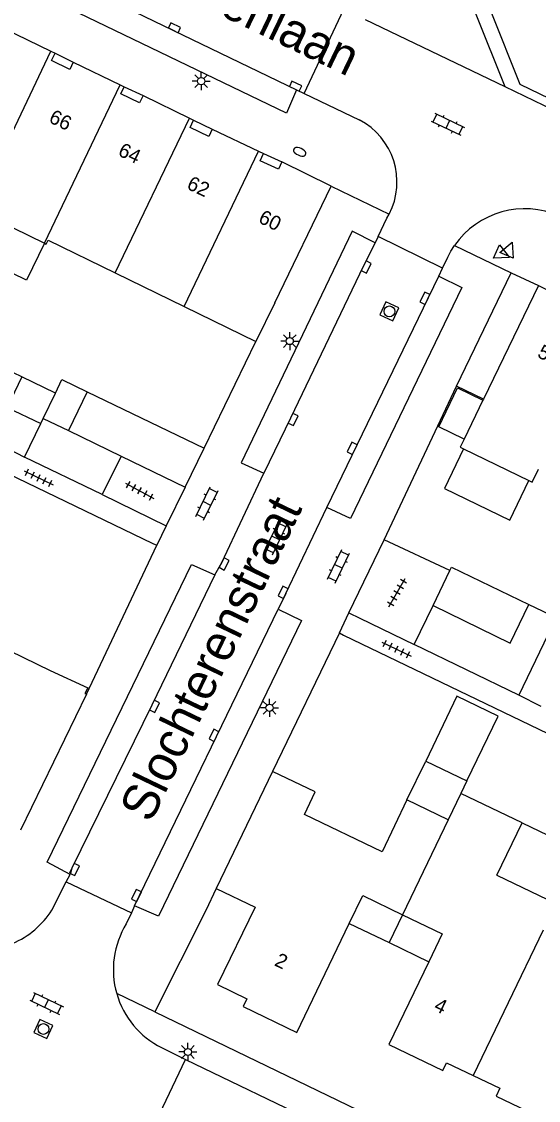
# Model space of a CAD drawing. Extents: x 124000 to 128010, y 398999 to 403000.
# Drawn here: x 126780.7 to 126816.6, y 399293.7 to 399368.7 of the extents above; entities that cross this region are included whole.
import ezdxf

# ---------------------------------------------------------------- set-up
doc = ezdxf.new("R2010")
doc.units = 0
for name, color, linetype in [('gg-afsc-erfafscheiding', 7, 'Continuous'), ('gg-afsc-muur', 7, 'Continuous'), ('gg-anno-huisnummerreeks BGT', 7, 'Continuous'), ('gg-anno-openbare ruimte label', 7, 'Continuous'), ('gg-bbg-bijgebouw', 7, 'Continuous'), ('gg-bbg-gedigitaliseerde bebouwing', 7, 'Continuous'), ('gg-bbg-gedigitaliseerde bijgebouw', 7, 'Continuous'), ('gg-bbg-hoofdgebouw', 7, 'Continuous'), ('gg-bbg-luifel en loopbrug', 7, 'Continuous'), ('gg-bbg-onder overbouw', 7, 'Continuous'), ('gg-bbg-pand overbouw', 7, 'Continuous'), ('gg-bbg-tussenscheiding', 7, 'Continuous'), ('gg-knt-verharding', 7, 'Continuous'), ('gg-knt-verharding nz', 7, 'Continuous'), ('gt-grn-weggrens', 7, 'Continuous'), ('gt-symb-brandkraan', 7, 'Continuous'), ('gt-symb-klinker verharding', 7, 'Continuous'), ('gt-symb-kolk', 7, 'Continuous'), ('gt-symb-lichtmast', 7, 'Continuous'), ('gt-symb-rioolschacht', 7, 'Continuous'), ('gt-symb-tegel verharding', 7, 'Continuous'), ('gt-symb-waterafsluiter', 7, 'Continuous')]:
    doc.layers.add(name, color=color, linetype=linetype)

# ---------------------------------------------------------------- blocks, each defined once
blk = doc.blocks.new('gt0-KL1')
at = {"layer": 'gt-symb-klinker verharding'}
for p, q in [((-1.15, 0.3), (1.15, 0.3)), ((-1, -0.3), (-1, 0.3)), ((-0.5, 0.3), (-0.5, 0.45)), ((0, -0.3), (0, 0.3)), ((0.5, 0.3), (0.5, 0.45)), ((1, -0.3), (1, 0.3)), ((-1.15, -0.3), (1.15, -0.3)), ((-0.5, -0.45), (-0.5, -0.3)), ((0.5, -0.45), (0.5, -0.3))]:
    blk.add_line(p, q, dxfattribs=at)
blk = doc.blocks.new('gt0-RS')
at = {"layer": 'gt-symb-rioolschacht'}
blk.add_lwpolyline([(-0.5, -0.5), (0.5, -0.5), (0.5, 0.5), (-0.5, 0.5)], close=True, dxfattribs=at)
blk.add_circle((0, 0), 0.375, dxfattribs=at)
blk = doc.blocks.new('gt0-KOLK')
at = {"layer": 'gt-symb-kolk'}
blk.add_lwpolyline([(0, 0), (0.375, 0), (0.375, 0.4), (-0.375, 0.4), (-0.375, 0), (0, 0)], dxfattribs=at)
blk = doc.blocks.new('gt0-WAFSL')
at = {"layer": 'gt-symb-waterafsluiter'}
for p, q in [((-0.5, -0.333), (0, 0.667)), ((0, 0.667), (0.5, -0.333)), ((0.5, -0.333), (-0.5, -0.333))]:
    blk.add_line(p, q, dxfattribs=at)
blk = doc.blocks.new('gt0-TEG1')
at = {"layer": 'gt-symb-tegel verharding'}
for p, q in [((-1.125, 0), (1.125, 0)), ((-0.9, -0.25), (-0.9, 0.25)), ((-0.45, -0.25), (-0.45, 0.25)), ((0, -0.25), (0, 0.25)), ((0.45, -0.25), (0.45, 0.25)), ((0.9, -0.25), (0.9, 0.25))]:
    blk.add_line(p, q, dxfattribs=at)
blk = doc.blocks.new('gt0-LMAST')
at = {"layer": 'gt-symb-lichtmast'}
for p, q in [((-0.182, 0.173), (-0.447, 0.438)), ((-0.005, 0.246), (-0.005, 0.621)), ((0.172, 0.173), (0.437, 0.438)), ((-0.255, -0.004), (-0.63, -0.004)), ((-0.182, -0.181), (-0.447, -0.446)), ((-0.005, -0.254), (-0.005, -0.629)), ((0.437, -0.446), (0.172, -0.181)), ((0.245, -0.004), (0.62, -0.004))]:
    blk.add_line(p, q, dxfattribs=at)
blk.add_circle((-0.005, -0.004), 0.25, dxfattribs=at)
blk = doc.blocks.new('gt0-BR')
at = {"layer": 'gt-symb-brandkraan'}
for centre, radius, start, end in [((-0.244, 0), 0.206, 107.56694, 252.43307), ((0.599, -2.664), 3, 106.89205, 107.56694), ((0, -0.691), 0.938, 73.10799, 106.89205), ((-0.599, -2.664), 3, 72.43309, 73.10799), ((0.244, 0), 0.206, 287.56695, 72.43309), ((0.599, 2.664), 3, 252.43307, 253.10797), ((0, 0.691), 0.938, 253.10797, 286.89206), ((-0.599, 2.664), 3, 286.89206, 287.56695)]:
    blk.add_arc(centre, radius, start, end, dxfattribs=at)

msp = doc.modelspace()

# ---------------------------------------------------------------- linework, layer by layer
at = {"layer": 'gg-afsc-erfafscheiding'}
for p, q in [((126812.765, 399342.469), (126810.898, 399343.373)), ((126776.24, 399338.963), (126789.793, 399332.436)), ((126810.438, 399330.565), (126805.86, 399332.709)), ((126816.782, 399321.122), (126815.225, 399321.917))]:
    msp.add_line(p, q, dxfattribs=at)
msp.add_lwpolyline([(126803.035, 399326.072), (126847.492, 399304.707), (126895.063, 399281.931)], dxfattribs=at)
at = {"layer": 'gg-afsc-muur'}
for p, q in [((126793.347, 399339.057), (126796.957, 399346.48)), ((126805.86, 399332.709), (126810.898, 399343.373)), ((126786.257, 399335.846), (126790.717, 399333.68)), ((126785.18, 399321.978), (126790.071, 399332.327)), ((126789.793, 399332.436), (126790.071, 399332.327)), ((126802.763, 399326.247), (126798.116, 399316.6)), ((126802.763, 399326.247), (126803.035, 399326.072))]:
    msp.add_line(p, q, dxfattribs=at)
at = {"layer": 'gg-bbg-bijgebouw'}
for p, q in [((126783.469, 399343.827), (126785.225, 399342.979)), ((126785.225, 399342.979), (126793.347, 399339.057)), ((126779.228, 399339.296), (126780.87, 399338.448)), ((126792.033, 399336.347), (126793.347, 399339.057)), ((126786.257, 399335.846), (126780.87, 399338.448)), ((126787.58, 399338.512), (126786.257, 399335.846)), ((126787.58, 399338.512), (126792.033, 399336.347)), ((126809.269, 399328.141), (126810.438, 399330.565)), ((126807.957, 399325.422), (126809.269, 399328.141)), ((126815.225, 399321.917), (126807.957, 399325.422))]:
    msp.add_line(p, q, dxfattribs=at)
for points in [[(126810.438, 399330.565), (126810.551, 399330.799), (126815.933, 399328.202)], [(126815.933, 399328.202), (126817.818, 399327.293), (126815.225, 399321.917)]]:
    msp.add_lwpolyline(points, dxfattribs=at)
at = {"layer": 'gg-bbg-gedigitaliseerde bebouwing'}
for p, q in [((126777.434, 399355.656), (126782.249, 399353.309)), ((126811.152, 399339.138), (126811.392, 399339.022)), ((126811.392, 399339.022), (126815.938, 399336.821)), ((126815.458, 399313.041), (126811.206, 399315.083)), ((126813.706, 399309.393), (126815.458, 399313.041)), ((126813.706, 399309.393), (126817.81, 399307.425))]:
    msp.add_line(p, q, dxfattribs=at)
msp.add_lwpolyline([(126815.938, 399336.821), (126816.169, 399336.709), (126816.6, 399337.6)], dxfattribs=at)
at = {"layer": 'gg-bbg-gedigitaliseerde bijgebouw'}
for p, q in [((126783.017, 399342.892), (126783.469, 399343.827)), ((126782.171, 399341.14), (126783.017, 399342.892)), ((126781.998, 399340.782), (126782.171, 399341.14)), ((126807.455, 399314.626), (126808.757, 399317.329)), ((126808.757, 399317.329), (126811.623, 399315.948)), ((126811.623, 399315.948), (126811.206, 399315.083))]:
    msp.add_line(p, q, dxfattribs=at)
for points in [[(126780.683, 399344.012), (126778.348, 399345.131), (126777.335, 399343.018)], [(126780.683, 399344.012), (126779.67, 399341.899), (126781.998, 399340.782)], [(126811.424, 399339.7), (126809.663, 399340.552), (126810.972, 399343.255), (126812.733, 399342.402)]]:
    msp.add_lwpolyline(points, dxfattribs=at)
at = {"layer": 'gg-bbg-hoofdgebouw'}
for p, q in [((126779.462, 399368.217), (126782.707, 399366.649)), ((126782.707, 399366.649), (126782.999, 399366.508)), ((126784.261, 399365.885), (126787.513, 399364.323)), ((126787.513, 399364.323), (126787.802, 399364.184)), ((126789.105, 399363.564), (126792.341, 399361.995)), ((126792.341, 399361.995), (126792.625, 399361.857)), ((126793.922, 399361.23), (126797.141, 399359.7)), ((126797.141, 399359.7), (126797.485, 399359.537)), ((126802.182, 399357.26), (126798.767, 399358.957)), ((126798.272, 399349.176), (126802.182, 399357.26)), ((126787.171, 399351.253), (126791.967, 399348.914)), ((126816.591, 399350.371), (126812.765, 399342.469)), ((126816.591, 399350.371), (126820.01, 399348.695)), ((126798.272, 399349.176), (126796.957, 399346.48)), ((126791.967, 399348.914), (126796.957, 399346.48)), ((126812.765, 399342.469), (126812.733, 399342.402)), ((126811.424, 399339.7), (126811.152, 399339.138)), ((126785.18, 399321.978), (126780.577, 399312.526)), ((126794.194, 399308.483), (126796.892, 399307.183))]:
    msp.add_line(p, q, dxfattribs=at)
for points in [[(126782.249, 399353.309), (126782.378, 399353.246), (126782.514, 399353.525), (126787.171, 399351.253)], [(126776.966, 399326.37), (126782.639, 399323.629), (126785.258, 399322.412), (126785.072, 399322.03), (126785.18, 399321.978)], [(126798.116, 399316.6), (126798.106, 399316.605), (126794.194, 399308.483)], [(126807.455, 399314.626), (126805.725, 399311.021), (126800.325, 399313.624), (126801.072, 399315.19), (126798.116, 399316.6)], [(126803.448, 399306.045), (126804.382, 399307.982), (126807.146, 399306.647)], [(126796.892, 399307.183), (126794.292, 399301.798), (126796.325, 399300.81), (126796.073, 399300.285), (126799.8, 399298.479), (126803.448, 399306.045)], [(126807.146, 399306.647), (126809.911, 399305.312), (126808.979, 399303.379)], [(126808.979, 399303.379), (126806.205, 399297.623), (126809.946, 399295.819), (126810.21, 399296.369), (126812.063, 399295.481)], [(126812.063, 399295.481), (126813.918, 399294.591), (126813.654, 399294.041), (126817.389, 399292.251), (126820.16, 399298.012)]]:
    msp.add_lwpolyline(points, dxfattribs=at)
at = {"layer": 'gg-bbg-luifel en loopbrug'}
for p, q in [((126783.017, 399342.892), (126780.683, 399344.012)), ((126807.146, 399306.647), (126806.214, 399304.712)), ((126803.448, 399306.045), (126806.214, 399304.712)), ((126806.214, 399304.712), (126808.979, 399303.379))]:
    msp.add_line(p, q, dxfattribs=at)
for points in [[(126782.249, 399353.309), (126780.997, 399350.741), (126776.182, 399353.088), (126777.434, 399355.656)], [(126811.392, 399339.022), (126810.057, 399336.264), (126814.602, 399334.063), (126815.938, 399336.821)], [(126811.623, 399315.948), (126813.793, 399320.453), (126810.927, 399321.834), (126808.757, 399317.329)], [(126815.458, 399313.041), (126819.561, 399311.07), (126818.316, 399308.479)]]:
    msp.add_lwpolyline(points, dxfattribs=at)
at = {"layer": 'gg-bbg-onder overbouw'}
for points in [[(126784.261, 399365.885), (126784.019, 399365.38), (126782.751, 399365.995), (126782.999, 399366.508)], [(126789.105, 399363.564), (126788.861, 399363.06), (126787.564, 399363.688), (126787.802, 399364.184)], [(126793.922, 399361.23), (126793.682, 399360.724), (126792.381, 399361.353), (126792.625, 399361.857)], [(126798.767, 399358.957), (126798.518, 399358.456), (126797.249, 399359.04), (126797.485, 399359.537)]]:
    msp.add_lwpolyline(points, dxfattribs=at)
at = {"layer": 'gg-bbg-pand overbouw'}
for p, q in [((126782.999, 399366.508), (126784.261, 399365.885)), ((126787.802, 399364.184), (126789.105, 399363.564)), ((126792.625, 399361.857), (126793.922, 399361.23)), ((126797.485, 399359.537), (126798.767, 399358.957))]:
    msp.add_line(p, q, dxfattribs=at)
at = {"layer": 'gg-bbg-tussenscheiding'}
for p, q in [((126778.844, 399358.547), (126782.707, 399366.649)), ((126782.249, 399353.309), (126787.513, 399364.323)), ((126787.171, 399351.253), (126792.341, 399361.995)), ((126791.967, 399348.914), (126797.141, 399359.7)), ((126785.225, 399342.979), (126783.926, 399340.29)), ((126812.733, 399342.402), (126811.424, 399339.7)), ((126780.87, 399338.448), (126781.998, 399340.782)), ((126782.171, 399341.14), (126783.926, 399340.29)), ((126783.926, 399340.29), (126787.58, 399338.512)), ((126810.32, 399313.243), (126807.455, 399314.626)), ((126811.206, 399315.083), (126810.32, 399313.243)), ((126810.32, 399313.243), (126807.146, 399306.647)), ((126816.931, 399305.586), (126812.063, 399295.481))]:
    msp.add_line(p, q, dxfattribs=at)
msp.add_lwpolyline([(126809.269, 399328.141), (126814.633, 399325.511), (126815.933, 399328.202)], dxfattribs=at)
at = {"layer": 'gg-knt-verharding'}
for p, q in [((126800.311, 399363.701), (126803.077, 399369.568)), ((126814.26, 399364.188), (126821.715, 399360.613)), ((126799.781, 399363.959), (126800.311, 399363.701)), ((126800.311, 399363.701), (126804.14, 399361.883)), ((126805.451, 399353.765), (126805.237, 399353.327)), ((126809.923, 399351.571), (126805.451, 399353.765)), ((126809.672, 399351.026), (126809.923, 399351.571)), ((126810.898, 399343.373), (126814.709, 399351.247)), ((126814.709, 399351.247), (126816.591, 399350.371)), ((126792.033, 399336.347), (126790.717, 399333.68)), ((126799.028, 399328.958), (126801.881, 399334.944)), ((126790.717, 399333.68), (126790.071, 399332.327)), ((126803.42, 399327.619), (126805.86, 399332.709)), ((126799.028, 399328.958), (126798.499, 399327.892)), ((126802.763, 399326.247), (126803.42, 399327.619)), ((126803.42, 399327.619), (126804.177, 399327.254)), ((126804.177, 399327.254), (126807.957, 399325.422)), ((126783.767, 399308.937), (126784.032, 399309.453)), ((126783.767, 399308.937), (126788.303, 399306.779)), ((126794.194, 399308.483), (126793.467, 399306.95)), ((126788.525, 399307.261), (126788.303, 399306.779)), ((126793.467, 399306.95), (126789.927, 399299.893)), ((126789.927, 399299.893), (126847.075, 399272.346)), ((126790.033, 399292.35), (126792.069, 399296.595)), ((126792.069, 399296.595), (126846.197, 399270.542))]:
    msp.add_line(p, q, dxfattribs=at)
for points in [[(126799.781, 399363.959), (126799.077, 399362.335), (126733.797, 399393.782), (126717.787, 399401.538)], [(126812.345, 399369.809), (126812.234, 399369.216), (126814.26, 399364.188)], [(126813.286, 399369.399), (126815.293, 399364.351), (126828.108, 399358.179)], [(126805.451, 399353.765), (126806.066, 399355.056), (126806.215, 399355.324)], [(126805.237, 399353.327), (126803.649, 399354.145), (126795.935, 399338.04), (126797.495, 399337.334)], [(126809.923, 399351.571), (126810.289, 399352.329), (126810.509, 399352.746), (126810.76, 399353.142)], [(126809.672, 399351.026), (126811.265, 399350.24), (126803.521, 399334.176), (126801.881, 399334.944)], [(126794.101, 399330.261), (126794.574, 399331.121), (126797.495, 399337.334)], [(126784.032, 399309.453), (126782.438, 399310.301), (126792.467, 399330.989), (126794.101, 399330.261)], [(126798.499, 399327.892), (126800.113, 399327.096), (126790.173, 399306.546), (126788.525, 399307.261)]]:
    msp.add_lwpolyline(points, dxfattribs=at)
for centre, radius, start, end in [((126801.888, 399357.563), 4.872, 332.64495, 62.46554), ((126815.638, 399349.773), 5.928, 65.8784, 145.37291)]:
    msp.add_arc(centre, radius, start, end, dxfattribs=at)
at = {"layer": 'gg-knt-verharding nz'}
for p, q in [((126801.881, 399334.944), (126809.672, 399351.026)), ((126788.525, 399307.261), (126798.499, 399327.892)), ((126782.767, 399306.976), (126783.767, 399308.937)), ((126788.303, 399306.779), (126787.942, 399306.01)), ((126790.401, 399297.415), (126792.069, 399296.595))]:
    msp.add_line(p, q, dxfattribs=at)
for points in [[(126734.604, 399395.411), (126751.502, 399387.311), (126761.805, 399382.244), (126771.281, 399377.73), (126799.781, 399363.959)], [(126805.237, 399353.327), (126804.439, 399351.744), (126799.359, 399341.144), (126797.495, 399337.334)], [(126794.101, 399330.261), (126789.723, 399321.219), (126784.165, 399309.879), (126784.032, 399309.453)]]:
    msp.add_lwpolyline(points, dxfattribs=at)
for centre, radius, start, end in [((126777.696, 399310.176), 5.996, 293.0296, 327.74218), ((126793.097, 399302.836), 6.054, 148.38278, 195.96749), ((126793.097, 399302.835), 6.054, 195.95366, 243.54937)]:
    msp.add_arc(centre, radius, start, end, dxfattribs=at)
at = {"layer": 'gt-grn-weggrens'}
for p, q in [((126804.542, 399368.847), (126814.26, 399364.188)), ((126802.182, 399357.26), (126806.215, 399355.324)), ((126810.76, 399353.142), (126814.709, 399351.247)), ((126789.927, 399299.893), (126787.277, 399301.171))]:
    msp.add_line(p, q, dxfattribs=at)

# ---------------------------------------------------------------- block references
at = {"layer": 'gt-symb-brandkraan', "rotation": -25.20722121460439}
msp.add_blockref('gt0-BR', (126799.997, 399359.66), dxfattribs=at)
at = {"layer": 'gt-symb-klinker verharding'}
for p, rotation in [((126810.299, 399361.575), -25.335276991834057), ((126793.55, 399335.223), 64.28048704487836), ((126798.331, 399332.832), 64.28048704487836), ((126802.69, 399330.862), 64.28048704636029), ((126782.4, 399300.487), -25.719512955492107)]:
    msp.add_blockref('gt0-KL1', p, dxfattribs=dict(at, rotation=rotation))
at = {"layer": 'gt-symb-kolk'}
for p, rotation in [((126791.206, 399368.099), -25.77110594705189), ((126799.626, 399364.036), -25.796026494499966), ((126804.442, 399351.742), -116.23193993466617), ((126808.883, 399349.397), 64.07581448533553), ((126799.359, 399341.144), -115.77110594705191), ((126803.823, 399338.968), 63.89617500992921), ((126794.574, 399331.121), -118.82083594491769), ((126799.028, 399328.958), 63.89617500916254), ((126789.723, 399321.219), -115.84761022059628), ((126794.217, 399319.028), 64.20397350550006), ((126784.165, 399309.879), -115.97571465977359), ((126788.835, 399307.902), 64.20397350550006)]:
    msp.add_blockref('gt0-KOLK', p, dxfattribs=dict(at, rotation=rotation))
at = {"layer": 'gt-symb-lichtmast'}
for p in [(126793.151, 399364.572), (126799.309, 399346.515), (126797.909, 399321.035), (126792.233, 399297.118)]:
    msp.add_blockref('gt0-LMAST', p, dxfattribs=at)
at = {"layer": 'gt-symb-rioolschacht'}
for p, rotation in [((126806.234, 399348.572), -24.719093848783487), ((126782.18, 399298.71), -115.07917899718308)]:
    msp.add_blockref('gt0-RS', p, dxfattribs=dict(at, rotation=rotation))
at = {"layer": 'gt-symb-tegel verharding'}
for p, rotation in [((126781.847, 399337.01), -25.771105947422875), ((126788.875, 399336.11), -28.35896344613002), ((126806.766, 399329.027), 60.07751301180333), ((126806.727, 399325.11), -25.796026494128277)]:
    msp.add_blockref('gt0-TEG1', p, dxfattribs=dict(at, rotation=rotation))
at = {"layer": 'gt-symb-waterafsluiter'}
for p, rotation in [((126814.503, 399352.775), -23.20611458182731), ((126813.975, 399352.591), -114.89920052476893)]:
    msp.add_blockref('gt0-WAFSL', p, dxfattribs=dict(at, rotation=rotation))

# ---------------------------------------------------------------- texts
at = {"layer": 'gg-anno-huisnummerreeks BGT'}
for s, rotation, p in [('66', 334.3, (126782.491, 399361.743)), ('64', 334.2, (126787.3, 399359.437)), ('62', 334.6, (126792.081, 399357.121)), ('60', 333.6, (126797.058, 399354.781)), ('58', 333.9, (126816.457, 399345.425)), ('2', 334.2, (126798.178, 399303.153)), ('4', 334.3, (126809.263, 399300.034))]:
    msp.add_text(s, height=1, rotation=rotation, dxfattribs=at).set_placement(p)
at = {"layer": 'gg-anno-openbare ruimte label'}
for s, rotation, p in [('Schipluidenlaan', 334.3, (126782.081, 399375.115)), ('Slochterenstraat', 64.3, (126789.646, 399312.957))]:
    msp.add_text(s, height=2.5, rotation=rotation, dxfattribs=at).set_placement(p)

doc.saveas('drawing.dxf')
